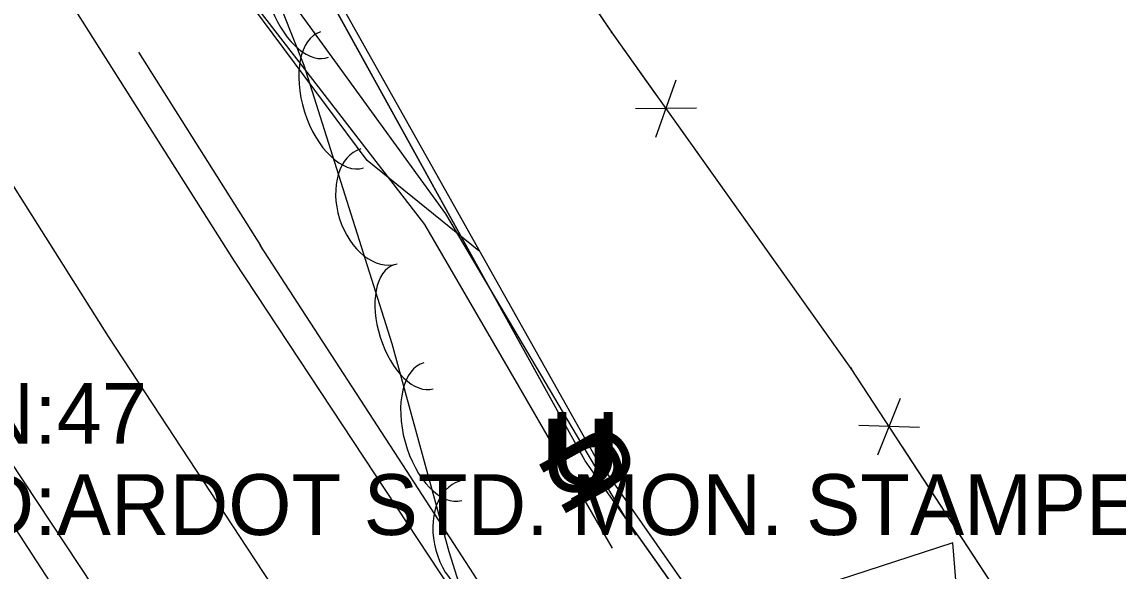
# Model space of a CAD drawing. Extents: x 954793 to 988390, y 1867850 to 1924428.
# Drawn here: x 960298.2 to 960388.4, y 1909752.4 to 1909797.5 of the extents above; entities that cross this region are included whole.
import ezdxf

# ---------------------------------------------------------------- set-up
doc = ezdxf.new("R2010")
doc.units = 0
for name, color, linetype in [('Default', 7, 'Continuous'), ('S_DITCHLINE', 7, 'Continuous'), ('S_EDGE_PAVEMENT', 7, 'Continuous'), ('S_FENCE', 7, 'Continuous'), ('S_MSC_PT_SYM', 7, 'Continuous'), ('S_PAVEMENT_CROWN', 7, 'Continuous'), ('S_PRIMARY_CTL_ANNOT', 7, 'Continuous'), ('S_SHOULDER', 7, 'Continuous'), ('S_STREAM', 7, 'Continuous'), ('S_TREE', 7, 'Continuous'), ('S_UNDERGROUND_CABLE', 7, 'Continuous')]:
    doc.layers.add(name, color=color, linetype=linetype)

msp = doc.modelspace()

# ---------------------------------------------------------------- linework, layer by layer
at = {"layer": 'S_DITCHLINE'}
for points in [[(960348.696, 1909755.312), (960340.886, 1909768.521), (960333.076, 1909781.73), (960323.718, 1909794.628), (960314.359, 1909807.525), (960305.001, 1909820.423), (960295.643, 1909833.321), (960285.64, 1909849.915), (960275.637, 1909866.51), (960265.634, 1909883.104), (960255.631, 1909899.699), (960248.006, 1909915.158), (960240.381, 1909930.617), (960232.756, 1909946.076), (960225.131, 1909961.536), (960217.496, 1909980.589), (960209.862, 1909999.642)], [(960346.779, 1909754.26), (960339.063, 1909767.564), (960331.348, 1909780.868), (960321.667, 1909793.391), (960311.987, 1909805.914), (960302.306, 1909818.437), (960292.626, 1909830.961), (960282.892, 1909847.912), (960273.158, 1909864.863), (960263.424, 1909881.814), (960253.691, 1909898.765), (960246.133, 1909914.241), (960238.575, 1909929.718), (960231.016, 1909945.194), (960223.458, 1909960.67), (960215.693, 1909979.739), (960207.928, 1909998.807)], [(960528.994, 1909717.337), (960513.762, 1909717.993), (960498.531, 1909718.649), (960483.3, 1909719.305), (960468.069, 1909719.96), (960450.055, 1909719.927), (960432.04, 1909719.893), (960415.117, 1909705.351), (960398.741, 1909711.646), (960387.648, 1909722.172), (960376.555, 1909732.698), (960374.77, 1909754.684), (960353.485, 1909747.767), (960349.49, 1909743.29)]]:
    msp.add_lwpolyline(points, dxfattribs=at)
at = {"layer": 'S_EDGE_PAVEMENT'}
for points in [[(960400.753, 1909610.136), (960389.657, 1909626.198), (960376.506, 1909645.124), (960363.354, 1909664.05), (960352.693, 1909679.486), (960342.032, 1909694.921), (960330.003, 1909712.501), (960317.974, 1909730.081), (960306.398, 1909747.568), (960294.822, 1909765.056), (960282.897, 1909784.113), (960270.973, 1909803.17), (960260.008, 1909821.927), (960249.043, 1909840.685), (960239.126, 1909858.612), (960229.208, 1909876.538), (960220.228, 1909894.078), (960211.248, 1909911.619), (960206.196, 1909922.6)], [(960387.962, 1909670.718), (960383.66, 1909676.89), (960372.915, 1909692.49), (960362.17, 1909708.09), (960350.476, 1909725.49), (960338.781, 1909742.89), (960327.234, 1909760.362), (960315.687, 1909777.835), (960303.504, 1909797.047), (960291.322, 1909816.26), (960280.596, 1909834.156), (960269.871, 1909852.053), (960260.098, 1909869.774), (960250.324, 1909887.494), (960243.723, 1909900.543)]]:
    msp.add_lwpolyline(points, dxfattribs=at)
at = {"layer": 'S_FENCE'}
for p, q in [((960346.718, 1909796.664), (960313.833, 1909845.417)), ((960366.424, 1909769.025), (960346.718, 1909796.664)), ((960350.345, 1909788.049), (960352.015, 1909792.762)), ((960353.68, 1909790.427), (960348.68, 1909790.384)), ((960399.076, 1909719.1), (960366.424, 1909769.025)), ((960368.616, 1909761.932), (960370.474, 1909766.574)), ((960372.044, 1909764.174), (960367.046, 1909764.332))]:
    msp.add_line(p, q, dxfattribs=at)
for points in [[(960627.374, 1909374.329), (960609.749, 1909401.938), (960592.263, 1909430.17), (960552.319, 1909492.471), (960514.694, 1909546.202), (960473.914, 1909604.984), (960446.999, 1909648.023), (960418.728, 1909691.647), (960399.076, 1909719.1), (960366.424, 1909769.025), (960346.718, 1909796.664), (960313.833, 1909845.417), (960272.258, 1909908.278), (960245.16, 1909970.543), (960220.602, 1910044.943), (960203.128, 1910102.073), (960181.717, 1910168.962)], [(960627.374, 1909374.329), (960609.749, 1909401.938), (960592.263, 1909430.17), (960552.319, 1909492.471), (960514.694, 1909546.202), (960473.914, 1909604.984), (960446.999, 1909648.023), (960418.728, 1909691.647), (960399.076, 1909719.1), (960366.424, 1909769.025), (960346.718, 1909796.664), (960313.833, 1909845.417), (960272.258, 1909908.278), (960245.16, 1909970.543), (960220.602, 1910044.943), (960203.128, 1910102.073), (960181.717, 1910168.962)], [(960346.718, 1909796.664), (960338.735, 1909808.499)], [(960350.347, 1909791.573), (960346.718, 1909796.664)], [(960366.424, 1909769.025), (960352.341, 1909788.777)], [(960368.76, 1909765.453), (960366.424, 1909769.025)], [(960383.918, 1909742.277), (960370.64, 1909762.579)]]:
    msp.add_lwpolyline(points, dxfattribs=at)
at = {"layer": 'S_MSC_PT_SYM'}
for points in [[(960346.718, 1909796.664), (960346.718, 1909796.714), (960346.718, 1909796.664), (960346.668, 1909796.664), (960346.718, 1909796.664), (960346.718, 1909796.614), (960346.718, 1909796.664), (960346.768, 1909796.664)], [(960366.424, 1909769.025), (960366.424, 1909769.075), (960366.424, 1909769.025), (960366.374, 1909769.025), (960366.424, 1909769.025), (960366.424, 1909768.975), (960366.424, 1909769.025), (960366.474, 1909769.025)]]:
    msp.add_lwpolyline(points, dxfattribs=at)
for points in [[(960346.718, 1909796.664), (960346.676, 1909796.636), (960346.718, 1909796.664), (960346.746, 1909796.623), (960346.718, 1909796.664), (960346.759, 1909796.692), (960346.718, 1909796.664), (960346.69, 1909796.706)], [(960346.718, 1909796.664), (960346.676, 1909796.636), (960346.718, 1909796.664), (960346.746, 1909796.623), (960346.718, 1909796.664), (960346.759, 1909796.692), (960346.718, 1909796.664), (960346.69, 1909796.706)], [(960366.424, 1909769.025), (960366.383, 1909768.996), (960366.424, 1909769.025), (960366.453, 1909768.984), (960366.424, 1909769.025), (960366.465, 1909769.054), (960366.424, 1909769.025), (960366.395, 1909769.066)], [(960366.424, 1909769.025), (960366.383, 1909768.996), (960366.424, 1909769.025), (960366.453, 1909768.984), (960366.424, 1909769.025), (960366.465, 1909769.054), (960366.424, 1909769.025), (960366.395, 1909769.066)]]:
    msp.add_lwpolyline(points, close=True, dxfattribs=at)
at = {"layer": 'S_PAVEMENT_CROWN'}
msp.add_lwpolyline([(960386.187, 1909651.937), (960373.238, 1909670.55), (960362.407, 1909686.171), (960351.576, 1909701.793), (960339.884, 1909719.33), (960328.191, 1909736.867), (960316.757, 1909754.257), (960305.323, 1909771.648), (960293.182, 1909790.813), (960281.041, 1909809.978), (960270.213, 1909828.014), (960259.386, 1909846.05), (960249.37, 1909864.165), (960239.354, 1909882.28), (960230.63, 1909899.582), (960221.907, 1909916.884), (960212.793, 1909936.818), (960203.679, 1909956.752), (960195.882, 1909975.372), (960188.085, 1909993.992)], dxfattribs=at)
at = {"layer": 'S_SHOULDER'}
for points in [[(960399.637, 1909605.724), (960399.212, 1909606.34), (960386.842, 1909624.226), (960373.683, 1909643.167), (960360.524, 1909662.108), (960349.804, 1909677.531), (960339.084, 1909692.954), (960327.289, 1909710.708), (960315.494, 1909728.461), (960304.074, 1909746.005), (960292.654, 1909763.549), (960280.452, 1909782.724), (960268.251, 1909801.899), (960257.327, 1909820.323), (960246.404, 1909838.748), (960236.41, 1909857.043), (960226.416, 1909875.338), (960217.495, 1909892.916), (960208.575, 1909910.495), (960203.087, 1909922.293)], [(960391.439, 1909670.082), (960385.628, 1909678.533), (960374.772, 1909693.93), (960363.916, 1909709.327), (960352.236, 1909726.72), (960340.556, 1909744.113), (960329.173, 1909761.638), (960317.791, 1909779.163), (960317.834, 1909779.14), (960307.813, 1909795.036)]]:
    msp.add_lwpolyline(points, dxfattribs=at)
at = {"layer": 'S_STREAM'}
msp.add_lwpolyline([(960335.784, 1909778.696), (960326.6, 1909786.135), (960316.302, 1909799.959), (960314.82, 1909801.986)], dxfattribs=at)
at = {"layer": 'S_TREE'}
msp.add_lwpolyline([(960396.547, 1909664.644), (960382.528, 1909681.193), (960372.491, 1909693.195), (960357.753, 1909708.978), (960347.559, 1909720.16), (960338.906, 1909736.537), (960335.088, 1909748.401), (960333.342, 1909753.951), (960328.648, 1909771.042), (960321.404, 1909793.937), (960311.84, 1909818.028), (960287.661, 1909853.353), (960279.698, 1909864.219), (960269.177, 1909879.433), (960259.756, 1909894.167), (960251.885, 1909909.92), (960245.796, 1909926.674), (960236.543, 1909955.175), (960232.377, 1909970.248), (960224.64, 1909994.899)], dxfattribs=at)
for centre, major_axis, ratio in [((960321.445, 1909799.582), (1.973, -4.969), 0.540699), ((960324.523, 1909791.111), (1.77, -5.595), 0.55008), ((960327.565, 1909782.362), (1.495, -4.725), 0.685311), ((960330.425, 1909772.459), (1.613, -5.097), 0.540699), ((960332.826, 1909763.839), (1.554, -5.659), 0.55008), ((960335.529, 1909754.98), (1.312, -4.778), 0.685311)]:
    msp.add_ellipse(centre, major_axis=major_axis, ratio=ratio, start_param=3.141593, end_param=6.283185, dxfattribs=at)
at = {"layer": 'S_UNDERGROUND_CABLE'}
for p, q in [((960344.52, 1909761.439), (960309.934, 1909823.997)), ((960345.245, 1909761.993), (960310.213, 1909824.265)), ((960370.17, 1909725.231), (960344.52, 1909761.439)), ((960370.1, 1909726.433), (960345.245, 1909761.993))]:
    msp.add_line(p, q, dxfattribs=at)
for points in [[(960624.972, 1909341.027), (960589.632, 1909398.177), (960543.658, 1909468.465), (960507.145, 1909522.653), (960463.987, 1909595.317), (960420.728, 1909660.105), (960370.17, 1909725.231), (960344.52, 1909761.439), (960309.934, 1909823.997), (960271.125, 1909891.545), (960235.424, 1909965.375), (960205.71, 1910043.883), (960184.216, 1910096.126), (960173.86, 1910122.575), (960172.284, 1910165.047), (960157.122, 1910230.824), (960137.385, 1910324.833), (960115.264, 1910410.98), (960104.507, 1910469.827), (960095.664, 1910523.882)], [(960624.972, 1909341.027), (960589.632, 1909398.177), (960543.658, 1909468.465), (960507.145, 1909522.653), (960463.987, 1909595.317), (960420.728, 1909660.105), (960370.17, 1909725.231), (960344.52, 1909761.439), (960309.934, 1909823.997), (960271.125, 1909891.545), (960235.424, 1909965.375), (960205.71, 1910043.883), (960184.216, 1910096.126), (960173.86, 1910122.575), (960172.284, 1910165.047), (960157.122, 1910230.824), (960137.385, 1910324.833), (960115.264, 1910410.98), (960104.507, 1910469.827), (960095.664, 1910523.882)], [(960719.079, 1909159.085), (960702.436, 1909211.012), (960679.084, 1909284.389), (960656.864, 1909306.731), (960625.484, 1909341.24), (960590.519, 1909398.886), (960544.692, 1909469.2), (960507.753, 1909523.335), (960464.75, 1909596.099), (960421.169, 1909660.637), (960370.1, 1909726.433), (960345.245, 1909761.993), (960310.213, 1909824.265), (960271.682, 1909891.849), (960236.473, 1909965.906), (960206.532, 1910044.387), (960185.232, 1910096.531), (960174.682, 1910122.704), (960172.73, 1910165.189), (960158.125, 1910231.048), (960138.214, 1910325.014), (960116.14, 1910411.556), (960105.21, 1910469.663), (960096.462, 1910523.992)], [(960719.079, 1909159.085), (960702.436, 1909211.012), (960679.084, 1909284.389), (960656.864, 1909306.731), (960625.484, 1909341.24), (960590.519, 1909398.886), (960544.692, 1909469.2), (960507.753, 1909523.335), (960464.75, 1909596.099), (960421.169, 1909660.637), (960370.1, 1909726.433), (960345.245, 1909761.993), (960310.213, 1909824.265), (960271.682, 1909891.849), (960236.473, 1909965.906), (960206.532, 1910044.387), (960185.232, 1910096.531), (960174.682, 1910122.704), (960172.73, 1910165.189), (960158.125, 1910231.048), (960138.214, 1910325.014), (960116.14, 1910411.556), (960105.21, 1910469.663), (960096.462, 1910523.992)]]:
    msp.add_lwpolyline(points, dxfattribs=at)

# ---------------------------------------------------------------- texts
at = {"layer": 'Default'}
for rotation, p in [(360, (960340.89, 1909758.894)), (360, (960341.615, 1909759.448)), (118.93649, (960348.503, 1909759.495)), (119.36039, (960349.242, 1909760.078))]:
    msp.add_text('U', height=6, rotation=rotation, dxfattribs=at).set_placement(p)
at = {"layer": 'S_PRIMARY_CTL_ANNOT'}
for s, p in [('PN:47', (960289.904, 1909762.834)), ('PD:ARDOT STD. MON. STAMPED PN:47', (960289.904, 1909755.334))]:
    msp.add_text(s, height=5, dxfattribs=at).set_placement(p)

doc.saveas('drawing.dxf')
